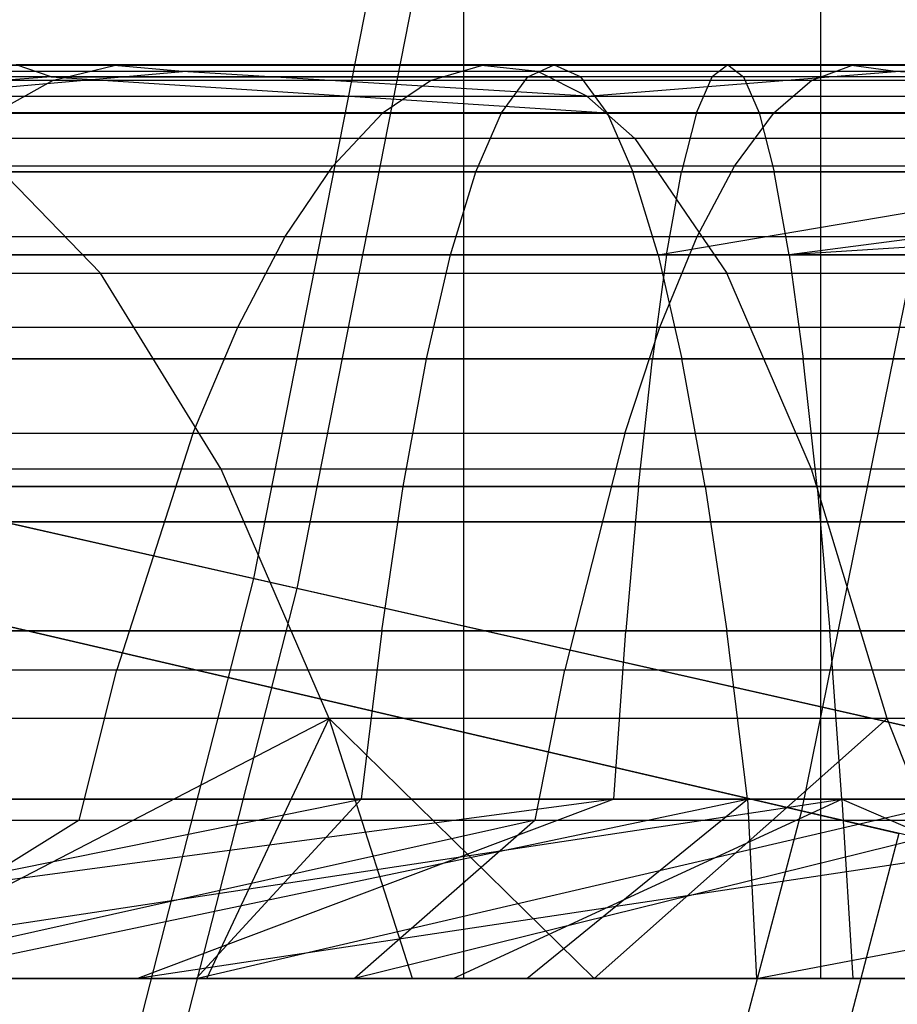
# Model space of a CAD drawing. Extents: x 0.1 to 12.1, y -6 to 6.
# Tile 276 of 334: x 9.6 to 9.8, y -0.9 to -0.7. Entities that reach past the tile are written whole.
import ezdxf

# ---------------------------------------------------------------- set-up
doc = ezdxf.new("R2010")
doc.units = 0
doc.header["$LTSCALE"] = 2.54
doc.layers.get('0').update_dxf_attribs({"linetype": 'CONTINUOUS'})

# ---------------------------------------------------------------- blocks, each defined once
blk = doc.blocks.new('DROPS_COLOR_B-11195_STL')
at = {"color": 0}
for p, q in [((9.69853, -0.9, 45.59621), (9.69853, 0.9, 45.59621)), ((9.69853, -0.9, 45.59621), (9.69853, 0.9, 45.59621)), ((9.69853, -0.9, 42.27289), (9.69853, 0.9, 42.27289)), ((9.69853, -0.9, 42.27289), (9.69853, 0.9, 42.27289)), ((9.77669, -0.90001, 52.23318), (9.77669, 0.89999, 52.23318)), ((9.77669, -0.90001, 52.23318), (9.77669, 0.89999, 52.23318)), ((9.77669, -0.90001, 61.65363), (9.77669, 0.89999, 61.65363)), ((9.77669, -0.90001, 61.65363), (9.77669, 0.89999, 61.65363)), ((9.81563, -0.64994, 3.44296), (9.7724, -0.86328, 3.44296)), ((9.81563, -0.64994, 3.44296), (9.7724, -0.86328, 3.44296)), ((9.4996, -0.70001, 57.75758), (9.75629, -0.70001, 57.77961)), ((9.4996, -0.70001, 57.75758), (9.75629, -0.70001, 57.77961)), ((9.62195, -0.70017, 54.14086), (9.5426, -0.70017, 54.11671)), ((9.62195, -0.70017, 54.14086), (9.5426, -0.70017, 54.11671)), ((9.7183, -0.70001, 55.97054), (9.6005, -0.70001, 55.95625)), ((9.60818, -0.70263, 55.90079), (9.6005, -0.70001, 55.95625)), ((9.7183, -0.70001, 55.97054), (9.6005, -0.70001, 55.95625)), ((9.60818, -0.70263, 55.90079), (9.6005, -0.70001, 55.95625)), ((9.60869, -0.70338, 54.18864), (9.62195, -0.70017, 54.14086)), ((9.60869, -0.70338, 54.18864), (9.62195, -0.70017, 54.14086)), ((9.63689, -0.70147, 54.08705), (9.62195, -0.70017, 54.14086)), ((9.63689, -0.70147, 54.08705), (9.62195, -0.70017, 54.14086)), ((9.70237, -0.70017, 54.16116), (9.62195, -0.70017, 54.14086)), ((9.70237, -0.70017, 54.16116), (9.62195, -0.70017, 54.14086)), ((9.69144, -0.70338, 54.20953), (9.70237, -0.70017, 54.16116)), ((9.69144, -0.70338, 54.20953), (9.70237, -0.70017, 54.16116)), ((9.71469, -0.70147, 54.1067), (9.70237, -0.70017, 54.16116)), ((9.71469, -0.70147, 54.1067), (9.70237, -0.70017, 54.16116)), ((9.78336, -0.70017, 54.17751), (9.70237, -0.70017, 54.16116)), ((9.78336, -0.70017, 54.17751), (9.70237, -0.70017, 54.16116)), ((9.71251, -0.70263, 56.02622), (9.7183, -0.70001, 55.97054)), ((9.71251, -0.70263, 56.02622), (9.7183, -0.70001, 55.97054)), ((9.8367, -0.70001, 55.98086), (9.7183, -0.70001, 55.97054)), ((9.7183, -0.70001, 55.97054), (9.7241, -0.70263, 55.91485)), ((9.8367, -0.70001, 55.98086), (9.7183, -0.70001, 55.97054)), ((9.7183, -0.70001, 55.97054), (9.7241, -0.70263, 55.91485)), ((9.75629, -0.70001, 57.77961), (9.75287, -0.70263, 57.83549)), ((9.75629, -0.70001, 57.77961), (9.75287, -0.70263, 57.83549)), ((9.75629, -0.70001, 57.77961), (9.90197, -0.70001, 57.7865)), ((9.75629, -0.70001, 57.77961), (9.90197, -0.70001, 57.7865)), ((9.75629, -0.70001, 57.77961), (9.75971, -0.70263, 57.72372)), ((9.75629, -0.70001, 57.77961), (9.75971, -0.70263, 57.72372)), ((9.77477, -0.70338, 54.22635), (9.78336, -0.70017, 54.17751)), ((9.77477, -0.70338, 54.22635), (9.78336, -0.70017, 54.17751)), ((9.79304, -0.70147, 54.12252), (9.78336, -0.70017, 54.17751)), ((9.79304, -0.70147, 54.12252), (9.78336, -0.70017, 54.17751)), ((9.86505, -0.70017, 54.18991), (9.78336, -0.70017, 54.17751)), ((9.86505, -0.70017, 54.18991), (9.78336, -0.70017, 54.17751)), ((9.60818, -0.70263, 55.90079), (9.4928, -0.70263, 55.88284)), ((9.60818, -0.70263, 55.90079), (9.4928, -0.70263, 55.88284)), ((9.75287, -0.70263, 57.83549), (9.49347, -0.70263, 57.81323)), ((9.75287, -0.70263, 57.83549), (9.49347, -0.70263, 57.81323)), ((9.60818, -0.70263, 55.90079), (9.50231, -0.7105, 55.82792)), ((9.60818, -0.70263, 55.90079), (9.50231, -0.7105, 55.82792)), ((9.75971, -0.70263, 57.72372), (9.50574, -0.70263, 57.70193)), ((9.75971, -0.70263, 57.72372), (9.50574, -0.70263, 57.70193)), ((9.63689, -0.70147, 54.08705), (9.56012, -0.70147, 54.0637)), ((9.63689, -0.70147, 54.08705), (9.56012, -0.70147, 54.0637)), ((9.57536, -0.70687, 54.01756), (9.63689, -0.70147, 54.08705)), ((9.57536, -0.70687, 54.01756), (9.63689, -0.70147, 54.08705)), ((9.71251, -0.70263, 56.02622), (9.59283, -0.70263, 56.01171)), ((9.71251, -0.70263, 56.02622), (9.59283, -0.70263, 56.01171)), ((9.60818, -0.70263, 55.90079), (9.7241, -0.70263, 55.91485)), ((9.60818, -0.70263, 55.90079), (9.7241, -0.70263, 55.91485)), ((9.60818, -0.70263, 55.90079), (9.72986, -0.7105, 55.85941)), ((9.60818, -0.70263, 55.90079), (9.72986, -0.7105, 55.85941)), ((9.7254, -0.70687, 54.0593), (9.63689, -0.70147, 54.08705)), ((9.7254, -0.70687, 54.0593), (9.63689, -0.70147, 54.08705)), ((9.71469, -0.70147, 54.1067), (9.63689, -0.70147, 54.08705)), ((9.71469, -0.70147, 54.1067), (9.63689, -0.70147, 54.08705)), ((9.70675, -0.7105, 56.08167), (9.71251, -0.70263, 56.02622)), ((9.70675, -0.7105, 56.08167), (9.71251, -0.70263, 56.02622)), ((9.8328, -0.70263, 56.03671), (9.71251, -0.70263, 56.02622)), ((9.8328, -0.70263, 56.03671), (9.71251, -0.70263, 56.02622)), ((9.7254, -0.70687, 54.0593), (9.71469, -0.70147, 54.1067)), ((9.7254, -0.70687, 54.0593), (9.71469, -0.70147, 54.1067)), ((9.79304, -0.70147, 54.12252), (9.71469, -0.70147, 54.1067)), ((9.79304, -0.70147, 54.12252), (9.71469, -0.70147, 54.1067)), ((9.84059, -0.70263, 55.92501), (9.7241, -0.70263, 55.91485)), ((9.72986, -0.7105, 55.85941), (9.7241, -0.70263, 55.91485)), ((9.84059, -0.70263, 55.92501), (9.7241, -0.70263, 55.91485)), ((9.72986, -0.7105, 55.85941), (9.7241, -0.70263, 55.91485)), ((9.7254, -0.70687, 54.0593), (9.79304, -0.70147, 54.12252)), ((9.7254, -0.70687, 54.0593), (9.79304, -0.70147, 54.12252)), ((9.74946, -0.7105, 57.89113), (9.75287, -0.70263, 57.83549)), ((9.74946, -0.7105, 57.89113), (9.75287, -0.70263, 57.83549)), ((9.90008, -0.70263, 57.84246), (9.75287, -0.70263, 57.83549)), ((9.90008, -0.70263, 57.84246), (9.75287, -0.70263, 57.83549)), ((9.90385, -0.70263, 57.73054), (9.75971, -0.70263, 57.72372)), ((9.75971, -0.70263, 57.72372), (9.76312, -0.7105, 57.66808)), ((9.75971, -0.70263, 57.72372), (9.76312, -0.7105, 57.66808)), ((9.90385, -0.70263, 57.73054), (9.75971, -0.70263, 57.72372)), ((9.87817, -0.70687, 54.0863), (9.79304, -0.70147, 54.12252)), ((9.87817, -0.70687, 54.0863), (9.79304, -0.70147, 54.12252)), ((9.87206, -0.70147, 54.13452), (9.79304, -0.70147, 54.12252)), ((9.87206, -0.70147, 54.13452), (9.79304, -0.70147, 54.12252)), ((9.52704, -0.70338, 54.16379), (9.60869, -0.70338, 54.18864)), ((9.52704, -0.70338, 54.16379), (9.60869, -0.70338, 54.18864)), ((9.60869, -0.70338, 54.18864), (9.5956, -0.71065, 54.23579)), ((9.60869, -0.70338, 54.18864), (9.5956, -0.71065, 54.23579)), ((9.60869, -0.70338, 54.18864), (9.69144, -0.70338, 54.20953)), ((9.60869, -0.70338, 54.18864), (9.69144, -0.70338, 54.20953)), ((9.69144, -0.70338, 54.20953), (9.68065, -0.71065, 54.25726)), ((9.69144, -0.70338, 54.20953), (9.68065, -0.71065, 54.25726)), ((9.69144, -0.70338, 54.20953), (9.77477, -0.70338, 54.22635)), ((9.69144, -0.70338, 54.20953), (9.77477, -0.70338, 54.22635)), ((9.77477, -0.70338, 54.22635), (9.76629, -0.71065, 54.27455)), ((9.77477, -0.70338, 54.22635), (9.76629, -0.71065, 54.27455)), ((9.77477, -0.70338, 54.22635), (9.85882, -0.70338, 54.23911)), ((9.77477, -0.70338, 54.22635), (9.85882, -0.70338, 54.23911)), ((9.57536, -0.70687, 54.01756), (9.7254, -0.70687, 54.0593)), ((9.57536, -0.70687, 54.01756), (9.7254, -0.70687, 54.0593)), ((9.7254, -0.70687, 54.0593), (9.87817, -0.70687, 54.0863)), ((9.7254, -0.70687, 54.0593), (9.87817, -0.70687, 54.0863)), ((9.7254, -0.70687, 54.0593), (9.73592, -0.71613, 54.01277)), ((9.7254, -0.70687, 54.0593), (9.73592, -0.71613, 54.01277)), ((9.48736, -0.7105, 57.86864), (9.74946, -0.7105, 57.89113)), ((9.48736, -0.7105, 57.86864), (9.74946, -0.7105, 57.89113)), ((9.72986, -0.7105, 55.85941), (9.50231, -0.7105, 55.82792)), ((9.72986, -0.7105, 55.85941), (9.50231, -0.7105, 55.82792)), ((9.51184, -0.7105, 57.64652), (9.76312, -0.7105, 57.66808)), ((9.51184, -0.7105, 57.64652), (9.76312, -0.7105, 57.66808)), ((9.70675, -0.7105, 56.08167), (9.58518, -0.7105, 56.06692)), ((9.70675, -0.7105, 56.08167), (9.58518, -0.7105, 56.06692)), ((9.68065, -0.71065, 54.25726), (9.5956, -0.71065, 54.23579)), ((9.68065, -0.71065, 54.25726), (9.5956, -0.71065, 54.23579)), ((9.66982, -0.72218, 54.30513), (9.68065, -0.71065, 54.25726)), ((9.66982, -0.72218, 54.30513), (9.68065, -0.71065, 54.25726)), ((9.76629, -0.71065, 54.27455), (9.68065, -0.71065, 54.25726)), ((9.76629, -0.71065, 54.27455), (9.68065, -0.71065, 54.25726)), ((9.70113, -0.72343, 56.13566), (9.70675, -0.7105, 56.08167)), ((9.70113, -0.72343, 56.13566), (9.70675, -0.7105, 56.08167)), ((9.82892, -0.7105, 56.09232), (9.70675, -0.7105, 56.08167)), ((9.82892, -0.7105, 56.09232), (9.70675, -0.7105, 56.08167)), ((9.72986, -0.7105, 55.85941), (9.84447, -0.7105, 55.8694)), ((9.72986, -0.7105, 55.85941), (9.73548, -0.72343, 55.80542)), ((9.72986, -0.7105, 55.85941), (9.84447, -0.7105, 55.8694)), ((9.72986, -0.7105, 55.85941), (9.73548, -0.72343, 55.80542)), ((9.74946, -0.7105, 57.89113), (9.74614, -0.72343, 57.94532)), ((9.74946, -0.7105, 57.89113), (9.74614, -0.72343, 57.94532)), ((9.74946, -0.7105, 57.89113), (9.89821, -0.7105, 57.89817)), ((9.74946, -0.7105, 57.89113), (9.89821, -0.7105, 57.89817)), ((9.75779, -0.72218, 54.32288), (9.76629, -0.71065, 54.27455)), ((9.75779, -0.72218, 54.32288), (9.76629, -0.71065, 54.27455)), ((9.76312, -0.7105, 57.66808), (9.90573, -0.7105, 57.67483)), ((9.76312, -0.7105, 57.66808), (9.90573, -0.7105, 57.67483)), ((9.76312, -0.7105, 57.66808), (9.76644, -0.72343, 57.6139)), ((9.76312, -0.7105, 57.66808), (9.76644, -0.72343, 57.6139)), ((9.85267, -0.71065, 54.28766), (9.76629, -0.71065, 54.27455)), ((9.85267, -0.71065, 54.28766), (9.76629, -0.71065, 54.27455)), ((9.73592, -0.71613, 54.01277), (9.59033, -0.71613, 53.97227)), ((9.59033, -0.71613, 53.97227), (9.61898, -0.74563, 53.88557)), ((9.59033, -0.71613, 53.97227), (9.61898, -0.74563, 53.88557)), ((9.73592, -0.71613, 54.01277), (9.59033, -0.71613, 53.97227)), ((9.88416, -0.71613, 54.03898), (9.73592, -0.71613, 54.01277)), ((9.73592, -0.71613, 54.01277), (9.75606, -0.74563, 53.92371)), ((9.73592, -0.71613, 54.01277), (9.75606, -0.74563, 53.92371)), ((9.88416, -0.71613, 54.03898), (9.73592, -0.71613, 54.01277)), ((9.74614, -0.72343, 57.94532), (9.48141, -0.72343, 57.9226)), ((9.74614, -0.72343, 57.94532), (9.48141, -0.72343, 57.9226)), ((9.51157, -0.72343, 55.77443), (9.73548, -0.72343, 55.80542)), ((9.51157, -0.72343, 55.77443), (9.73548, -0.72343, 55.80542)), ((9.76644, -0.72343, 57.6139), (9.51779, -0.72343, 57.59257)), ((9.76644, -0.72343, 57.6139), (9.51779, -0.72343, 57.59257)), ((9.70113, -0.72343, 56.13566), (9.57774, -0.72343, 56.12069)), ((9.70113, -0.72343, 56.13566), (9.57774, -0.72343, 56.12069)), ((9.66982, -0.72218, 54.30513), (9.58248, -0.72218, 54.28307)), ((9.66982, -0.72218, 54.30513), (9.58248, -0.72218, 54.28307)), ((9.65937, -0.73758, 54.35136), (9.66982, -0.72218, 54.30513)), ((9.65937, -0.73758, 54.35136), (9.66982, -0.72218, 54.30513)), ((9.75779, -0.72218, 54.32288), (9.66982, -0.72218, 54.30513)), ((9.75779, -0.72218, 54.32288), (9.66982, -0.72218, 54.30513)), ((9.69559, -0.74162, 56.1889), (9.70113, -0.72343, 56.13566)), ((9.69559, -0.74162, 56.1889), (9.70113, -0.72343, 56.13566)), ((9.82514, -0.72343, 56.14647), (9.70113, -0.72343, 56.13566)), ((9.82514, -0.72343, 56.14647), (9.70113, -0.72343, 56.13566)), ((9.73548, -0.72343, 55.80542), (9.84825, -0.72343, 55.81525)), ((9.74101, -0.74162, 55.75217), (9.73548, -0.72343, 55.80542)), ((9.74101, -0.74162, 55.75217), (9.73548, -0.72343, 55.80542)), ((9.73548, -0.72343, 55.80542), (9.84825, -0.72343, 55.81525)), ((9.74101, -0.74162, 55.75217), (9.84825, -0.72343, 55.81525)), ((9.74101, -0.74162, 55.75217), (9.84825, -0.72343, 55.81525)), ((9.74287, -0.74162, 57.99875), (9.74614, -0.72343, 57.94532)), ((9.74287, -0.74162, 57.99875), (9.74614, -0.72343, 57.94532)), ((9.89638, -0.72343, 57.95242), (9.74614, -0.72343, 57.94532)), ((9.89638, -0.72343, 57.95242), (9.74614, -0.72343, 57.94532)), ((9.74958, -0.73758, 54.36956), (9.75779, -0.72218, 54.32288)), ((9.74958, -0.73758, 54.36956), (9.75779, -0.72218, 54.32288)), ((9.84651, -0.72218, 54.33636), (9.75779, -0.72218, 54.32288)), ((9.84651, -0.72218, 54.33636), (9.75779, -0.72218, 54.32288)), ((9.76971, -0.74162, 57.56046), (9.76644, -0.72343, 57.6139)), ((9.90755, -0.72343, 57.62057), (9.76644, -0.72343, 57.6139)), ((9.76971, -0.74162, 57.56046), (9.76644, -0.72343, 57.6139)), ((9.90755, -0.72343, 57.62057), (9.76644, -0.72343, 57.6139)), ((10.04879, -0.72343, 57.62335), (9.76971, -0.74162, 57.56046)), ((10.04879, -0.72343, 57.62335), (9.76971, -0.74162, 57.56046)), ((9.90755, -0.72343, 57.62057), (9.76971, -0.74162, 57.56046)), ((9.90755, -0.72343, 57.62057), (9.76971, -0.74162, 57.56046)), ((9.5698, -0.73758, 54.32874), (9.65937, -0.73758, 54.35136)), ((9.5698, -0.73758, 54.32874), (9.65937, -0.73758, 54.35136)), ((9.64899, -0.7574, 54.3973), (9.65937, -0.73758, 54.35136)), ((9.64899, -0.7574, 54.3973), (9.65937, -0.73758, 54.35136)), ((9.65937, -0.73758, 54.35136), (9.74958, -0.73758, 54.36956)), ((9.65937, -0.73758, 54.35136), (9.74958, -0.73758, 54.36956)), ((9.74142, -0.7574, 54.41595), (9.74958, -0.73758, 54.36956)), ((9.74142, -0.7574, 54.41595), (9.74958, -0.73758, 54.36956)), ((9.74958, -0.73758, 54.36956), (9.84056, -0.73758, 54.38338)), ((9.74958, -0.73758, 54.36956), (9.84056, -0.73758, 54.38338)), ((9.47554, -0.74162, 57.97582), (9.74287, -0.74162, 57.99875)), ((9.47554, -0.74162, 57.97582), (9.74287, -0.74162, 57.99875)), ((9.74101, -0.74162, 55.75217), (9.5207, -0.74162, 55.72167)), ((9.74101, -0.74162, 55.75217), (9.5207, -0.74162, 55.72167)), ((9.52366, -0.74162, 57.53934), (9.76971, -0.74162, 57.56046)), ((9.52366, -0.74162, 57.53934), (9.76971, -0.74162, 57.56046)), ((9.69559, -0.74162, 56.1889), (9.5704, -0.74162, 56.17372)), ((9.69559, -0.74162, 56.1889), (9.5704, -0.74162, 56.17372)), ((9.69035, -0.76432, 56.23934), (9.69559, -0.74162, 56.1889)), ((9.69035, -0.76432, 56.23934), (9.69559, -0.74162, 56.1889)), ((9.82141, -0.74162, 56.19988), (9.69559, -0.74162, 56.1889)), ((9.82141, -0.74162, 56.19988), (9.69559, -0.74162, 56.1889)), ((9.74287, -0.74162, 57.99875), (9.73977, -0.76432, 58.04937)), ((9.74287, -0.74162, 57.99875), (9.73977, -0.76432, 58.04937)), ((9.74101, -0.74162, 55.75217), (9.74626, -0.76432, 55.70174)), ((9.96321, -0.74162, 55.76776), (9.74101, -0.74162, 55.75217)), ((9.74101, -0.74162, 55.75217), (9.74626, -0.76432, 55.70174)), ((9.96321, -0.74162, 55.76776), (9.74101, -0.74162, 55.75217)), ((9.74287, -0.74162, 57.99875), (9.89458, -0.74162, 58.00593)), ((9.74287, -0.74162, 57.99875), (9.89458, -0.74162, 58.00593)), ((9.76971, -0.74162, 57.56046), (10.04912, -0.74162, 57.56981)), ((9.76971, -0.74162, 57.56046), (10.04912, -0.74162, 57.56981)), ((9.76971, -0.74162, 57.56046), (9.77281, -0.76432, 57.50985)), ((9.76971, -0.74162, 57.56046), (9.77281, -0.76432, 57.50985)), ((9.48534, -0.74563, 53.83409), (9.61898, -0.74563, 53.88557)), ((9.48534, -0.74563, 53.83409), (9.61898, -0.74563, 53.88557)), ((9.61898, -0.74563, 53.88557), (9.75606, -0.74563, 53.92371)), ((9.64538, -0.78852, 53.80567), (9.61898, -0.74563, 53.88557)), ((9.64538, -0.78852, 53.80567), (9.61898, -0.74563, 53.88557)), ((9.61898, -0.74563, 53.88557), (9.75606, -0.74563, 53.92371)), ((9.75606, -0.74563, 53.92371), (9.89563, -0.74563, 53.94837)), ((9.77462, -0.78852, 53.84163), (9.75606, -0.74563, 53.92371)), ((9.77462, -0.78852, 53.84163), (9.75606, -0.74563, 53.92371)), ((9.75606, -0.74563, 53.92371), (9.89563, -0.74563, 53.94837)), ((9.5572, -0.7574, 54.37412), (9.64899, -0.7574, 54.3973)), ((9.5572, -0.7574, 54.37412), (9.64899, -0.7574, 54.3973)), ((9.63919, -0.78068, 54.44061), (9.64899, -0.7574, 54.3973)), ((9.63919, -0.78068, 54.44061), (9.64899, -0.7574, 54.3973)), ((9.64899, -0.7574, 54.3973), (9.74142, -0.7574, 54.41595)), ((9.64899, -0.7574, 54.3973), (9.74142, -0.7574, 54.41595)), ((9.73372, -0.78068, 54.45969), (9.74142, -0.7574, 54.41595)), ((9.73372, -0.78068, 54.45969), (9.74142, -0.7574, 54.41595)), ((9.74142, -0.7574, 54.41595), (9.83464, -0.7574, 54.43011)), ((9.74142, -0.7574, 54.41595), (9.83464, -0.7574, 54.43011)), ((9.73977, -0.76432, 58.04937), (9.46999, -0.76432, 58.02621)), ((9.73977, -0.76432, 58.04937), (9.46999, -0.76432, 58.02621)), ((9.77281, -0.76432, 57.50985), (9.52921, -0.76432, 57.48895)), ((9.77281, -0.76432, 57.50985), (9.52921, -0.76432, 57.48895)), ((9.52935, -0.76432, 55.67172), (9.74626, -0.76432, 55.70174)), ((9.52935, -0.76432, 55.67172), (9.74626, -0.76432, 55.70174)), ((9.69035, -0.76432, 56.23934), (9.56345, -0.76432, 56.22394)), ((9.69035, -0.76432, 56.23934), (9.56345, -0.76432, 56.22394)), ((9.68523, -0.79228, 56.28852), (9.69035, -0.76432, 56.23934)), ((9.68523, -0.79228, 56.28852), (9.69035, -0.76432, 56.23934)), ((9.81789, -0.76432, 56.25046), (9.69035, -0.76432, 56.23934)), ((9.81789, -0.76432, 56.25046), (9.69035, -0.76432, 56.23934)), ((9.73674, -0.79228, 58.09872), (9.73977, -0.76432, 58.04937)), ((9.73674, -0.79228, 58.09872), (9.73977, -0.76432, 58.04937)), ((9.89287, -0.76432, 58.05661), (9.73977, -0.76432, 58.04937)), ((9.89287, -0.76432, 58.05661), (9.73977, -0.76432, 58.04937)), ((9.74626, -0.76432, 55.70174), (9.96502, -0.76432, 55.71709)), ((9.75137, -0.79228, 55.65256), (9.74626, -0.76432, 55.70174)), ((9.74626, -0.76432, 55.70174), (9.96502, -0.76432, 55.71709)), ((9.75137, -0.79228, 55.65256), (9.74626, -0.76432, 55.70174)), ((9.77584, -0.79228, 57.46049), (9.77281, -0.76432, 57.50985)), ((10.04943, -0.76432, 57.5191), (9.77281, -0.76432, 57.50985)), ((9.77584, -0.79228, 57.46049), (9.77281, -0.76432, 57.50985)), ((10.04943, -0.76432, 57.5191), (9.77281, -0.76432, 57.50985)), ((9.63919, -0.78068, 54.44061), (9.54533, -0.78068, 54.41691)), ((9.63919, -0.78068, 54.44061), (9.54533, -0.78068, 54.41691)), ((9.63919, -0.78068, 54.44061), (9.62255, -0.83242, 54.51423)), ((9.63919, -0.78068, 54.44061), (9.62255, -0.83242, 54.51423)), ((9.73372, -0.78068, 54.45969), (9.63919, -0.78068, 54.44061)), ((9.73372, -0.78068, 54.45969), (9.63919, -0.78068, 54.44061)), ((9.73372, -0.78068, 54.45969), (9.72064, -0.83242, 54.53403)), ((9.73372, -0.78068, 54.45969), (9.72064, -0.83242, 54.53403)), ((9.82906, -0.78068, 54.47417), (9.73372, -0.78068, 54.45969)), ((9.82906, -0.78068, 54.47417), (9.73372, -0.78068, 54.45969)), ((9.64538, -0.78852, 53.80567), (9.51939, -0.78852, 53.75715)), ((9.64538, -0.78852, 53.80567), (9.51939, -0.78852, 53.75715)), ((9.66899, -0.84312, 53.73422), (9.64538, -0.78852, 53.80567)), ((9.66899, -0.84312, 53.73422), (9.64538, -0.78852, 53.80567)), ((9.77462, -0.78852, 53.84163), (9.64538, -0.78852, 53.80567)), ((9.77462, -0.78852, 53.84163), (9.64538, -0.78852, 53.80567)), ((9.79121, -0.84312, 53.76823), (9.77462, -0.78852, 53.84163)), ((9.79121, -0.84312, 53.76823), (9.77462, -0.78852, 53.84163)), ((9.9062, -0.78852, 53.86488), (9.77462, -0.78852, 53.84163)), ((9.9062, -0.78852, 53.86488), (9.77462, -0.78852, 53.84163)), ((9.46457, -0.79228, 58.07537), (9.73674, -0.79228, 58.09872)), ((9.46457, -0.79228, 58.07537), (9.73674, -0.79228, 58.09872)), ((9.53463, -0.79228, 57.43979), (9.77584, -0.79228, 57.46049)), ((9.53463, -0.79228, 57.43979), (9.77584, -0.79228, 57.46049)), ((9.75137, -0.79228, 55.65256), (9.53779, -0.79228, 55.623)), ((9.75137, -0.79228, 55.65256), (9.53779, -0.79228, 55.623)), ((9.68523, -0.79228, 56.28852), (9.55667, -0.79228, 56.27292)), ((9.68523, -0.79228, 56.28852), (9.55667, -0.79228, 56.27292)), ((9.68054, -0.82387, 56.33365), (9.68523, -0.79228, 56.28852)), ((9.68054, -0.82387, 56.33365), (9.68523, -0.79228, 56.28852)), ((9.81444, -0.79228, 56.29978), (9.68523, -0.79228, 56.28852)), ((9.81444, -0.79228, 56.29978), (9.68523, -0.79228, 56.28852)), ((9.73674, -0.79228, 58.09872), (9.73397, -0.82387, 58.14402)), ((9.73674, -0.79228, 58.09872), (9.73397, -0.82387, 58.14402)), ((9.73674, -0.79228, 58.09872), (9.89121, -0.79228, 58.10603)), ((9.73674, -0.79228, 58.09872), (9.89121, -0.79228, 58.10603)), ((9.96678, -0.79228, 55.66767), (9.75137, -0.79228, 55.65256)), ((9.75137, -0.79228, 55.65256), (9.75607, -0.82387, 55.60742)), ((9.75137, -0.79228, 55.65256), (9.75607, -0.82387, 55.60742)), ((9.96678, -0.79228, 55.66767), (9.75137, -0.79228, 55.65256)), ((9.77584, -0.79228, 57.46049), (10.04974, -0.79228, 57.46966)), ((9.77584, -0.79228, 57.46049), (10.04974, -0.79228, 57.46966)), ((9.77584, -0.79228, 57.46049), (9.77861, -0.82387, 57.41519)), ((9.77584, -0.79228, 57.46049), (9.77861, -0.82387, 57.41519)), ((9.89022, -0.8, 18.73367), (9.59553, -0.8, 18.41207)), ((9.59553, -0.8, 35.48314), (9.89022, -0.8, 35.16154)), ((9.89022, -0.8, 18.73367), (9.59553, -0.8, 18.41207)), ((9.59553, -0.8, 35.48314), (9.89022, -0.8, 35.16154)), ((9.7724, -0.86328, 3.44296), (9.5375, -0.80866, 3.2233)), ((9.7724, -0.86328, 3.44296), (9.5375, -0.80866, 3.2233)), ((9.55998, -0.81388, 12.14337), (9.79376, -0.86825, 11.92247)), ((9.55998, -0.81388, 12.14337), (9.79376, -0.86825, 11.92247)), ((9.73397, -0.82387, 58.14402), (9.4596, -0.82387, 58.12048)), ((9.73397, -0.82387, 58.14402), (9.4596, -0.82387, 58.12048)), ((9.77861, -0.82387, 57.41519), (9.5396, -0.82387, 57.39468)), ((9.77861, -0.82387, 57.41519), (9.5396, -0.82387, 57.39468)), ((9.54553, -0.82387, 55.57828), (9.75607, -0.82387, 55.60742)), ((9.54553, -0.82387, 55.57828), (9.75607, -0.82387, 55.60742)), ((9.68054, -0.82387, 56.33365), (9.55045, -0.82387, 56.31788)), ((9.68054, -0.82387, 56.33365), (9.55045, -0.82387, 56.31788)), ((9.68054, -0.82387, 56.33365), (9.67603, -0.86072, 56.37701)), ((9.68054, -0.82387, 56.33365), (9.67603, -0.86072, 56.37701)), ((9.68054, -0.82387, 56.33365), (9.81128, -0.82387, 56.34505)), ((9.68054, -0.82387, 56.33365), (9.81128, -0.82387, 56.34505)), ((9.73131, -0.86072, 58.18754), (9.73397, -0.82387, 58.14402)), ((9.73131, -0.86072, 58.18754), (9.73397, -0.82387, 58.14402)), ((9.88968, -0.82387, 58.15139), (9.73397, -0.82387, 58.14402)), ((9.88968, -0.82387, 58.15139), (9.73397, -0.82387, 58.14402)), ((9.75607, -0.82387, 55.60742), (9.9684, -0.82387, 55.62232)), ((9.76058, -0.86072, 55.56406), (9.75607, -0.82387, 55.60742)), ((9.75607, -0.82387, 55.60742), (9.9684, -0.82387, 55.62232)), ((9.76058, -0.86072, 55.56406), (9.75607, -0.82387, 55.60742)), ((9.78128, -0.86072, 57.37169), (9.77861, -0.82387, 57.41519)), ((10.05002, -0.82387, 57.42427), (9.77861, -0.82387, 57.41519)), ((9.78128, -0.86072, 57.37169), (9.77861, -0.82387, 57.41519)), ((10.05002, -0.82387, 57.42427), (9.77861, -0.82387, 57.41519)), ((9.52514, -0.83242, 54.48964), (9.62255, -0.83242, 54.51423)), ((9.52514, -0.83242, 54.48964), (9.62255, -0.83242, 54.51423)), ((9.61426, -0.86531, 54.55089), (9.62255, -0.83242, 54.51423)), ((9.61426, -0.86531, 54.55089), (9.62255, -0.83242, 54.51423)), ((9.62255, -0.83242, 54.51423), (9.72064, -0.83242, 54.53403)), ((9.62255, -0.83242, 54.51423), (9.72064, -0.83242, 54.53403)), ((9.71413, -0.86531, 54.57104), (9.72064, -0.83242, 54.53403)), ((9.71413, -0.86531, 54.57104), (9.72064, -0.83242, 54.53403)), ((9.72064, -0.83242, 54.53403), (9.81958, -0.83242, 54.54905)), ((9.72064, -0.83242, 54.53403), (9.81958, -0.83242, 54.54905)), ((9.66899, -0.84312, 53.73422), (9.54984, -0.84312, 53.68834)), ((9.66899, -0.84312, 53.73422), (9.54984, -0.84312, 53.68834)), ((9.55924, -0.90001, 53.62865), (9.66899, -0.84312, 53.73422)), ((9.55924, -0.90001, 53.62865), (9.66899, -0.84312, 53.73422)), ((9.6422, -0.90001, 53.66301), (9.66899, -0.84312, 53.73422)), ((9.6422, -0.90001, 53.66301), (9.66899, -0.84312, 53.73422)), ((9.68728, -0.90001, 53.67888), (9.66899, -0.84312, 53.73422)), ((9.68728, -0.90001, 53.67888), (9.66899, -0.84312, 53.73422)), ((9.72701, -0.90001, 53.69129), (9.66899, -0.84312, 53.73422)), ((9.72701, -0.90001, 53.69129), (9.66899, -0.84312, 53.73422)), ((9.79121, -0.84312, 53.76823), (9.66899, -0.84312, 53.73422)), ((9.79121, -0.84312, 53.76823), (9.66899, -0.84312, 53.73422)), ((9.72701, -0.90001, 53.69129), (9.79121, -0.84312, 53.76823)), ((9.72701, -0.90001, 53.69129), (9.79121, -0.84312, 53.76823)), ((9.81352, -0.90001, 53.71348), (9.79121, -0.84312, 53.76823)), ((9.81352, -0.90001, 53.71348), (9.79121, -0.84312, 53.76823)), ((9.91565, -0.84312, 53.79022), (9.79121, -0.84312, 53.76823)), ((9.91565, -0.84312, 53.79022), (9.79121, -0.84312, 53.76823)), ((9.73131, -0.86072, 58.18754), (9.43714, -0.90001, 58.2006)), ((9.73131, -0.86072, 58.18754), (9.43714, -0.90001, 58.2006)), ((9.45482, -0.86072, 58.16381), (9.73131, -0.86072, 58.18754)), ((9.45482, -0.86072, 58.16381), (9.73131, -0.86072, 58.18754)), ((9.48181, -0.90001, 56.39084), (9.67603, -0.86072, 56.37701)), ((9.48181, -0.90001, 56.39084), (9.67603, -0.86072, 56.37701)), ((9.52126, -0.90001, 57.30996), (9.78128, -0.86072, 57.37169)), ((9.52126, -0.90001, 57.30996), (9.78128, -0.86072, 57.37169)), ((9.54438, -0.86072, 57.35135), (9.78128, -0.86072, 57.37169)), ((9.54438, -0.86072, 57.35135), (9.78128, -0.86072, 57.37169)), ((9.54447, -0.86072, 56.36105), (9.67603, -0.86072, 56.37701)), ((9.54447, -0.86072, 56.36105), (9.67603, -0.86072, 56.37701)), ((9.76058, -0.86072, 55.56406), (9.55297, -0.86072, 55.53533)), ((9.76058, -0.86072, 55.56406), (9.55297, -0.86072, 55.53533)), ((9.57368, -0.90001, 55.49979), (9.76058, -0.86072, 55.56406)), ((9.57368, -0.90001, 55.49979), (9.76058, -0.86072, 55.56406)), ((9.73131, -0.86072, 58.18754), (9.62704, -0.90001, 58.21883)), ((9.73131, -0.86072, 58.18754), (9.62704, -0.90001, 58.21883)), ((9.88821, -0.86072, 58.19495), (9.62704, -0.90001, 58.21883)), ((9.88821, -0.86072, 58.19495), (9.62704, -0.90001, 58.21883)), ((9.67603, -0.86072, 56.37701), (9.63987, -0.90001, 56.41184)), ((9.63987, -0.90001, 56.41184), (9.80825, -0.86072, 56.38854)), ((9.63987, -0.90001, 56.41184), (9.80825, -0.86072, 56.38854)), ((9.67603, -0.86072, 56.37701), (9.63987, -0.90001, 56.41184)), ((9.67603, -0.86072, 56.37701), (9.80825, -0.86072, 56.38854)), ((9.67603, -0.86072, 56.37701), (9.80825, -0.86072, 56.38854)), ((9.69619, -0.90001, 57.32708), (9.78128, -0.86072, 57.37169)), ((9.69619, -0.90001, 57.32708), (9.78128, -0.86072, 57.37169)), ((9.71228, -0.90001, 55.51985), (9.76058, -0.86072, 55.56406)), ((9.71228, -0.90001, 55.51985), (9.76058, -0.86072, 55.56406)), ((9.73131, -0.86072, 58.18754), (9.88821, -0.86072, 58.19495)), ((9.73131, -0.86072, 58.18754), (9.88821, -0.86072, 58.19495)), ((9.76058, -0.86072, 55.56406), (9.7626, -0.90001, 55.52554)), ((9.96996, -0.86072, 55.57875), (9.76058, -0.86072, 55.56406)), ((9.76058, -0.86072, 55.56406), (9.7626, -0.90001, 55.52554)), ((9.96996, -0.86072, 55.57875), (9.76058, -0.86072, 55.56406)), ((9.7626, -0.90001, 55.52554), (9.96996, -0.86072, 55.57875)), ((9.7626, -0.90001, 55.52554), (9.96996, -0.86072, 55.57875)), ((9.78128, -0.86072, 57.37169), (10.05028, -0.86072, 57.38068)), ((9.78128, -0.86072, 57.37169), (10.05028, -0.86072, 57.38068)), ((9.78128, -0.86072, 57.37169), (9.87144, -0.90001, 57.3378)), ((9.78128, -0.86072, 57.37169), (9.87144, -0.90001, 57.3378)), ((9.78128, -0.86072, 57.37169), (9.78363, -0.90001, 57.33323)), ((9.78128, -0.86072, 57.37169), (9.78363, -0.90001, 57.33323)), ((9.7724, -0.86328, 3.44296), (9.71706, -1.07381, 3.44296)), ((9.7724, -0.86328, 3.44296), (9.71706, -1.07381, 3.44296)), ((9.99511, -0.91507, 3.67561), (9.7724, -0.86328, 3.44296)), ((9.99511, -0.91507, 3.67561), (9.7724, -0.86328, 3.44296)), ((9.51509, -0.86531, 54.52584), (9.61426, -0.86531, 54.55089)), ((9.51509, -0.86531, 54.52584), (9.61426, -0.86531, 54.55089)), ((9.61426, -0.86531, 54.55089), (9.55881, -0.90001, 54.57222)), ((9.61426, -0.86531, 54.55089), (9.55881, -0.90001, 54.57222)), ((9.71413, -0.86531, 54.57104), (9.55881, -0.90001, 54.57222)), ((9.71413, -0.86531, 54.57104), (9.55881, -0.90001, 54.57222)), ((9.61426, -0.86531, 54.55089), (9.71413, -0.86531, 54.57104)), ((9.61426, -0.86531, 54.55089), (9.71413, -0.86531, 54.57104)), ((9.71413, -0.86531, 54.57104), (9.67458, -0.90001, 54.59794)), ((9.71413, -0.86531, 54.57104), (9.67458, -0.90001, 54.59794)), ((9.81486, -0.86531, 54.58634), (9.67458, -0.90001, 54.59794)), ((9.81486, -0.86531, 54.58634), (9.67458, -0.90001, 54.59794)), ((9.71413, -0.86531, 54.57104), (9.81486, -0.86531, 54.58634)), ((9.71413, -0.86531, 54.57104), (9.81486, -0.86531, 54.58634)), ((9.79376, -0.86825, 11.92247), (9.73811, -1.07999, 11.92247)), ((9.79376, -0.86825, 11.92247), (9.73811, -1.07999, 11.92247)), ((9.42712, -0.90001, 51.97727), (9.77669, -0.90001, 52.23318)), ((9.42712, -0.90001, 51.97727), (9.77669, -0.90001, 52.23318)), ((9.42712, -0.90001, 61.90954), (9.77669, -0.90001, 61.65363)), ((9.42712, -0.90001, 61.90954), (9.77669, -0.90001, 61.65363)), ((9.43714, -0.90001, 58.2006), (9.62704, -0.90001, 58.21883)), ((9.43714, -0.90001, 58.2006), (9.62704, -0.90001, 58.21883)), ((9.48181, -0.90001, 56.39084), (9.63987, -0.90001, 56.41184)), ((9.48181, -0.90001, 56.39084), (9.63987, -0.90001, 56.41184)), ((9.69619, -0.90001, 57.32708), (9.52126, -0.90001, 57.30996)), ((9.69619, -0.90001, 57.32708), (9.52126, -0.90001, 57.30996)), ((9.55881, -0.90001, 54.57222), (9.67458, -0.90001, 54.59794)), ((9.55881, -0.90001, 54.57222), (9.67458, -0.90001, 54.59794)), ((9.6422, -0.90001, 53.66301), (9.55924, -0.90001, 53.62865)), ((9.6422, -0.90001, 53.66301), (9.55924, -0.90001, 53.62865)), ((9.57072, -0.9, 45.85155), (9.69853, -0.9, 45.59621)), ((9.69853, -0.9, 42.27289), (9.57072, -0.9, 42.01755)), ((9.57072, -0.9, 45.85155), (9.69853, -0.9, 45.59621)), ((9.69853, -0.9, 42.27289), (9.57072, -0.9, 42.01755)), ((9.71228, -0.90001, 55.51985), (9.57368, -0.90001, 55.49979)), ((9.71228, -0.90001, 55.51985), (9.57368, -0.90001, 55.49979)), ((9.62704, -0.90001, 58.21883), (9.8172, -0.90001, 58.2307)), ((9.62704, -0.90001, 58.21883), (9.8172, -0.90001, 58.2307)), ((9.63987, -0.90001, 56.41184), (9.79958, -0.90001, 56.42654)), ((9.63987, -0.90001, 56.41184), (9.79958, -0.90001, 56.42654)), ((9.68728, -0.90001, 53.67888), (9.6422, -0.90001, 53.66301)), ((9.68728, -0.90001, 53.67888), (9.6422, -0.90001, 53.66301)), ((9.67458, -0.90001, 54.59794), (9.79867, -0.90001, 54.61816)), ((9.67458, -0.90001, 54.59794), (9.79867, -0.90001, 54.61816)), ((9.72701, -0.90001, 53.69129), (9.68728, -0.90001, 53.67888)), ((9.72701, -0.90001, 53.69129), (9.68728, -0.90001, 53.67888)), ((9.78363, -0.90001, 57.33323), (9.69619, -0.90001, 57.32708)), ((9.78363, -0.90001, 57.33323), (9.69619, -0.90001, 57.32708)), ((9.69853, -0.9, 45.59621), (9.8078, -0.9, 45.33241)), ((9.8078, -0.9, 42.53669), (9.69853, -0.9, 42.27289)), ((9.69853, -0.9, 45.59621), (9.8078, -0.9, 45.33241)), ((9.8078, -0.9, 42.53669), (9.69853, -0.9, 42.27289)), ((9.7626, -0.90001, 55.52554), (9.71228, -0.90001, 55.51985)), ((9.7626, -0.90001, 55.52554), (9.71228, -0.90001, 55.51985)), ((9.81352, -0.90001, 53.71348), (9.72701, -0.90001, 53.69129)), ((9.81352, -0.90001, 53.71348), (9.72701, -0.90001, 53.69129)), ((9.90328, -0.90001, 55.53704), (9.7626, -0.90001, 55.52554)), ((9.90328, -0.90001, 55.53704), (9.7626, -0.90001, 55.52554)), ((9.77669, -0.90001, 52.23318), (10.10688, -0.90001, 52.51365)), ((9.77669, -0.90001, 52.23318), (10.10688, -0.90001, 52.51365)), ((9.77669, -0.90001, 61.65363), (10.10688, -0.90001, 61.37316)), ((9.77669, -0.90001, 61.65363), (10.10688, -0.90001, 61.37316)), ((9.87144, -0.90001, 57.3378), (9.78363, -0.90001, 57.33323)), ((9.87144, -0.90001, 57.3378), (9.78363, -0.90001, 57.33323))]:
    blk.add_line(p, q, dxfattribs=at)
blk = doc.blocks.new('GROUP_1')
at = {"color": 0}
for p, q in [((9.5925, 5.18485, 1.26356), (9.6321, 5.38576, 1.26356)), ((9.5925, 5.18485, 1.26356), (9.6321, 5.38576, 1.26356)), ((9.60201, 5.1827, 10.72884), (9.64171, 5.38414, 10.72884)), ((9.60201, 5.1827, 10.72884), (9.64171, 5.38414, 10.72884)), ((9.33272, 5.2436, 1.06797), (9.5925, 5.18485, 1.26356)), ((9.33272, 5.2436, 1.06797), (9.5925, 5.18485, 1.26356)), ((9.60201, 5.1827, 10.72884), (9.34263, 5.24136, 10.92497)), ((9.60201, 5.1827, 10.72884), (9.34263, 5.24136, 10.92497)), ((9.54179, 4.98645, 1.26356), (9.5925, 5.18485, 1.26356)), ((9.54179, 4.98645, 1.26356), (9.5925, 5.18485, 1.26356)), ((9.5925, 5.18485, 1.26356), (9.84137, 5.12857, 1.47351)), ((9.5925, 5.18485, 1.26356), (9.84137, 5.12857, 1.47351)), ((9.55117, 4.98378, 10.72884), (9.60201, 5.1827, 10.72884)), ((9.55117, 4.98378, 10.72884), (9.60201, 5.1827, 10.72884)), ((9.85046, 5.12651, 10.51837), (9.60201, 5.1827, 10.72884)), ((9.85046, 5.12651, 10.51837), (9.60201, 5.1827, 10.72884))]:
    blk.add_line(p, q, dxfattribs=at)
blk.add_blockref('DROPS_COLOR_B-11195_STL', (-0.06, 5.99731, -1.7), dxfattribs=at)

msp = doc.modelspace()

# ---------------------------------------------------------------- block references
at = {"color": 0}
msp.add_blockref('GROUP_1', (0.06, -5.99731, 1.7), dxfattribs=at)

doc.saveas('drawing.dxf')
